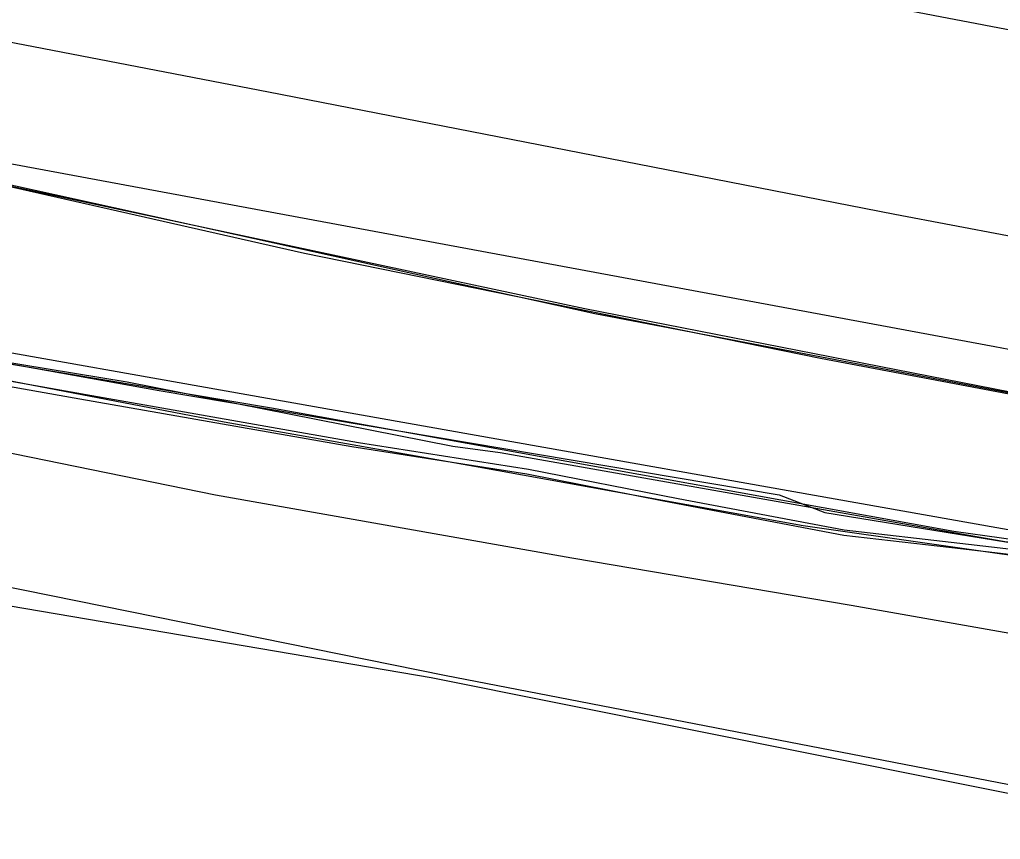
# Model space of a CAD drawing. Extents: x -599951 to -598963, y -1164095 to -1162939.
# Drawn here: x -599781.05 to -599743.65, y -1163091.29 to -1163060.04 of the extents above; entities that cross this region are included whole.
import ezdxf

# ---------------------------------------------------------------- set-up
doc = ezdxf.new("R2010")
doc.units = 0
for name, color, linetype in [('Vrstva 1', 7, 'Continuous'), ('Vrstva 12', 7, 'Continuous'), ('Vrstva 13', 7, 'Continuous'), ('Vrstva 19', 7, 'Continuous'), ('Vrstva 25', 7, 'Continuous'), ('Vrstva 42', 7, 'Continuous'), ('Vrstva 55', 7, 'Continuous')]:
    doc.layers.add(name, color=color, linetype=linetype)

msp = doc.modelspace()

# ---------------------------------------------------------------- linework, layer by layer
at = {"layer": 'Vrstva 1'}
for p, q in [((-599792.68, -1163063.43), (-599743.86, -1163072.5)), ((-599743.86, -1163072.5), (-599687.94, -1163083.28))]:
    msp.add_line(p, q, dxfattribs=at)
at = {"layer": 'Vrstva 12'}
for points in [[(-599802.26, -1163098.49), (-599803.42, -1163096.01), (-599797.62, -1163070.7), (-599773.25, -1163075.37), (-599763.7, -1163077.06), (-599751.17, -1163079.32), (-599735.92, -1163081.49), (-599691.75, -1163090.39), (-599687.72, -1163092.8), (-599675.92, -1163098.66), (-599676.73, -1163102.88), (-599664.66, -1163105.35)], [(-599799.74, -1163072.97), (-599796.47, -1163070.45), (-599775.73, -1163074.18), (-599752.09, -1163078.15)], [(-599795.19, -1163070.54), (-599789.15, -1163071.65), (-599788.09, -1163072.02), (-599776.95, -1163073.85), (-599764.53, -1163076.3), (-599762.72, -1163076.54), (-599743.4, -1163079.94), (-599741.76, -1163079.9), (-599739.08, -1163080.36), (-599734.78, -1163081.18), (-599733.76, -1163081.18), (-599712.68, -1163085.32), (-599699.36, -1163087.96), (-599693.52, -1163089.25), (-599687.5, -1163090.37), (-599685.47, -1163090.75), (-599684.05, -1163091.1), (-599679.07, -1163092.07), (-599679.18, -1163093.21), (-599679.66, -1163096.78), (-599679.76, -1163098.39), (-599680.04, -1163101.23)], [(-599808.861, -1163077.392), (-599802.86, -1163078.74), (-599765.35, -1163085.12), (-599676.73, -1163102.88)], [(-599752.09, -1163078.15), (-599750.35, -1163078.83), (-599725.8, -1163082.81), (-599716.34, -1163084.78), (-599699.16, -1163088.11), (-599687.5, -1163090.6), (-599682.12, -1163091.75), (-599680.07, -1163092.23), (-599677.95, -1163092.87), (-599676.35, -1163094.23), (-599676.02, -1163095.75), (-599676.3, -1163097.01), (-599675.51, -1163097.22), (-599663.17, -1163099.76), (-599660.54, -1163100.99), (-599658.88, -1163101.25), (-599656.93, -1163101.09), (-599656.32, -1163101)], [(-599787.89, -1163080.36), (-599764.85, -1163085.03), (-599702.68, -1163097.06), (-599687.5, -1163100), (-599680.04, -1163101.23)]]:
    msp.add_lwpolyline(points, dxfattribs=at)
at = {"layer": 'Vrstva 13'}
msp.add_lwpolyline([(-599723.934, -1163082.934), (-599810.529, -1163067.581), (-599818.168, -1163069.687), (-599828.834, -1163073.741), (-599893.625, -1163060.405), (-599895.994, -1163062.158), (-599916.74, -1163078.425)], dxfattribs=at)
at = {"layer": 'Vrstva 19'}
msp.add_lwpolyline([(-599741.561, -1163083.741), (-599749.337, -1163082.368), (-599759.986, -1163080.568), (-599773.585, -1163078.162), (-599785.969, -1163075.634), (-599789.812, -1163076.062), (-599794.62, -1163074.71), (-599796.63, -1163073), (-599800.62, -1163069), (-599804.87, -1163064.7), (-599807.8, -1163061.67), (-599826.41, -1163057.95), (-599839.25, -1163055.38), (-599857.71, -1163051.77), (-599869.416, -1163053.613), (-599869.995, -1163053.663), (-599872.225, -1163054.024), (-599874.316, -1163053.849), (-599875.409, -1163053.774)], dxfattribs=at)
at = {"layer": 'Vrstva 25'}
msp.add_lwpolyline([(-599736.332, -1163080.822), (-599745.428, -1163079.557), (-599753.636, -1163078.068), (-599771.45, -1163074.856), (-599789.084, -1163071.885), (-599794.11, -1163070.84), (-599796.472, -1163070.459), (-599797.277, -1163071.004), (-599799.2, -1163072.539), (-599800.466, -1163073), (-599807.22, -1163071.894), (-599808.402, -1163071.699)], dxfattribs=at)
at = {"layer": 'Vrstva 42'}
for points in [[(-599736.94, -1163069.5), (-599747.67, -1163067.47), (-599759.18, -1163065.22), (-599771.56, -1163062.81), (-599782.31, -1163060.73), (-599794.22, -1163058.42), (-599806.06, -1163056.09), (-599817.5, -1163053.92), (-599826.93, -1163052.08), (-599837.11, -1163050.1), (-599848.95, -1163047.79), (-599860.32, -1163045.57), (-599870.33, -1163043.62), (-599881.88, -1163041.35), (-599892.48, -1163039.26), (-599902.25, -1163037.36), (-599911.67, -1163035.55), (-599921.63, -1163033.57), (-599932.53, -1163031.46), (-599941.74, -1163029.67), (-599951.125, -1163027.795)], [(-599740.154, -1163080.596), (-599745.197, -1163080.011), (-599749.607, -1163079.506), (-599755.936, -1163078.308), (-599761.643, -1163077.182), (-599768.126, -1163076.166), (-599778.301, -1163074.385), (-599781.233, -1163073.863), (-599785.11, -1163073.112), (-599787.299, -1163072.686), (-599787.693, -1163072.833), (-599787.972, -1163073.09), (-599788.156, -1163073.489), (-599788.986, -1163077.914), (-599789.515, -1163080.887), (-599790.219, -1163084.375), (-599790.709, -1163089.257), (-599791.071, -1163091.49), (-599791.326, -1163093.07), (-599791.861, -1163096.045), (-599791.708, -1163097.868), (-599791.386, -1163098.503), (-599791.086, -1163100.089), (-599790.832, -1163100.7)], [(-599740.282, -1163080.783), (-599745.173, -1163080.215), (-599749.623, -1163079.706), (-599756.498, -1163078.401), (-599761.712, -1163077.372), (-599768.376, -1163076.325), (-599778.758, -1163074.507), (-599781.471, -1163074.024), (-599784.2, -1163073.493), (-599787.106, -1163072.926), (-599787.281, -1163072.893), (-599787.587, -1163073.007), (-599787.808, -1163073.21), (-599787.958, -1163073.537), (-599788.791, -1163077.961), (-599789.307, -1163080.858), (-599790.021, -1163084.405), (-599790.517, -1163089.324), (-599791.169, -1163093.346)]]:
    msp.add_lwpolyline(points, dxfattribs=at)
at = {"layer": 'Vrstva 55'}
for points in [[(-599664.02, -1163109.18), (-599663.75, -1163108.82), (-599661.75, -1163109.07), (-599658.99, -1163095.65), (-599655.61, -1163093.65), (-599653.6, -1163094.02), (-599652.97, -1163091.01), (-599676.92, -1163086.63), (-599680.55, -1163086.75), (-599712.65, -1163080.11), (-599750.51, -1163072.96), (-599770.19, -1163068.95), (-599811.009, -1163059.716), (-599833.75, -1163056.67), (-599858.82, -1163052.03), (-599858.7, -1163050.9), (-599897.68, -1163043.25), (-599927.27, -1163037.74), (-599948.58, -1163035.1), (-599951.125, -1163035.045)], [(-599664.02, -1163109.18), (-599663.73, -1163108.63), (-599661.59, -1163109.02), (-599659.06, -1163095.58), (-599655.95, -1163093.64), (-599653.8, -1163094.03), (-599652.83, -1163091.3), (-599676.97, -1163086.63), (-599680.67, -1163086.82), (-599708.89, -1163080.98), (-599759.5, -1163071.06), (-599842.375, -1163053.387), (-599858.58, -1163051.98), (-599858.78, -1163050.81), (-599893.42, -1163044), (-599928.85, -1163037.58), (-599938.78, -1163036.41), (-599941.11, -1163043.03), (-599943.478, -1163048.564)], [(-599711.23, -1163080.4), (-599759.11, -1163071.25), (-599811.043, -1163059.819), (-599842.409, -1163053.422), (-599858, -1163051.98), (-599858.97, -1163051.79), (-599858.78, -1163050.81), (-599893.42, -1163044), (-599896.93, -1163051.01), (-599905.105, -1163053.383), (-599913.454, -1163056.211), (-599913.92, -1163056.19), (-599917.22, -1163057.25), (-599922.701, -1163059.24), (-599920.87, -1163063.66), (-599928.88, -1163069.16), (-599943.308, -1163079.607), (-599947.254, -1163081.556), (-599951.125, -1163083.176)], [(-599753.62, -1163058.34), (-599753.67, -1163058.437), (-599721.636, -1163064.562)]]:
    msp.add_lwpolyline(points, dxfattribs=at)

doc.saveas('drawing.dxf')
